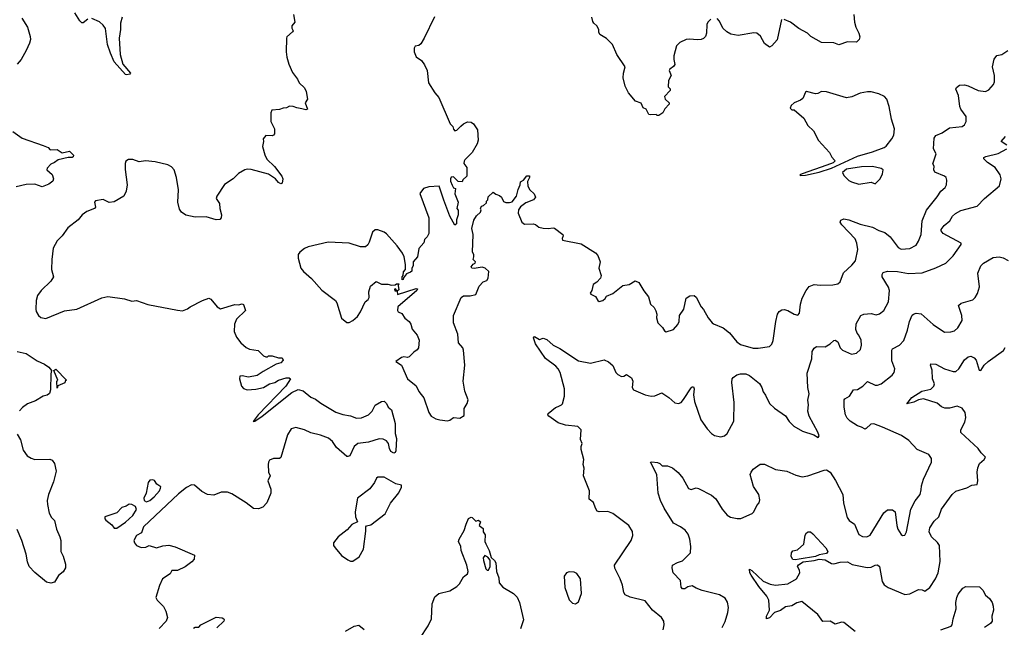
# Model space of a CAD drawing. Extents: x 2133461 to 2293071, y 753526 to 916327.
# Tile 366 of 459: x 2241704 to 2249625, y 850826 to 855714. Entities that reach past the tile are written whole.
import ezdxf

# ---------------------------------------------------------------- set-up
doc = ezdxf.new("R2010")
doc.units = 0

msp = doc.modelspace()

# ---------------------------------------------------------------- linework, layer by layer
at = {"layer": '0CON10XD'}
for points in [[(2241720.8, 855725), (2241768, 855655), (2241789.3, 855579.3), (2241790, 855555), (2241783.3, 855525), (2241756.2, 855465), (2241717.3, 855392.7), (2241684.1, 855355.9)], [(2243905.8, 855755.8), (2243918.8, 855695), (2243893.3, 855663.3), (2243893.3, 855645), (2243903.8, 855625), (2243898.8, 855615), (2243854.3, 855575.7), (2243850, 855565), (2243848.9, 855455), (2243853.1, 855413.1), (2243870, 855355), (2243898.8, 855288.8), (2243940, 855235), (2243952.5, 855205), (2243996.2, 855165), (2244009.2, 855135), (2244018.8, 855075), (2244000, 855045), (2244020, 854995), (2244005, 854990), (2243975, 854998), (2243933.9, 855003.9), (2243905, 855016.7), (2243875, 855017.5), (2243850, 855005), (2243825, 855003.3), (2243795, 854991.2), (2243733.9, 854986.1), (2243724.1, 854965.9), (2243724.1, 854894.1), (2243753.8, 854835), (2243753.3, 854796.7), (2243746.2, 854783.8), (2243735, 854780), (2243685, 854781.2), (2243664, 854755), (2243665.8, 854734.2), (2243656.2, 854695), (2243675.7, 854625.7), (2243693.2, 854593.2), (2243755, 854533.8), (2243813.8, 854455), (2243820, 854435), (2243815, 854400), (2243805, 854392.5), (2243785, 854403.3), (2243762.5, 854435), (2243705, 854472), (2243565, 854510), (2243535, 854512), (2243514.1, 854505.9), (2243465, 854477.5), (2243422.5, 854435), (2243351.7, 854388.3), (2243290.8, 854295), (2243285.8, 854275), (2243311.4, 854235), (2243313.8, 854195), (2243328.8, 854145), (2243325, 854120), (2243315, 854107.5), (2243285, 854103.3), (2243205, 854126.7), (2243115, 854126.2), (2243040.5, 854140.5), (2243006.1, 854166.1), (2242990.5, 854190.5), (2242976.2, 854245), (2242982.5, 854345), (2242965.6, 854445), (2242945.7, 854505), (2242925, 854530), (2242895, 854547.1), (2242795, 854570), (2242715, 854578), (2242665, 854571.2), (2242615, 854588.8), (2242580.7, 854589.3), (2242557.5, 854575), (2242551.7, 854558.3), (2242552.5, 854507.5), (2242569.2, 854385), (2242562, 854335), (2242541.2, 854295), (2242465, 854248), (2242425, 854244.2), (2242375, 854268.1), (2242314.5, 854255.5), (2242306.2, 854245), (2242313.3, 854205), (2242306.7, 854195), (2242245, 854170), (2242205.7, 854144.3), (2242174, 854105), (2242091.7, 854038.3), (2242046, 853974), (2242005, 853936), (2241974.4, 853875.6), (2241962.5, 853785), (2241958.8, 853705), (2241976.2, 853645), (2241955, 853611.2), (2241876, 853535), (2241848.6, 853495), (2241835.7, 853455), (2241833.1, 853385), (2241837.6, 853367.6), (2241854.2, 853335), (2241875, 853317.5), (2241915, 853310.8), (2242065, 853370.8), (2242165, 853385.6), (2242365, 853475.4), (2242413.8, 853486.2), (2242548.3, 853468.3), (2242605, 853450), (2242645, 853453.8), (2242735, 853422.5), (2242973.3, 853376.7), (2243013, 853373), (2243055, 853386.7), (2243075, 853403.3), (2243173.9, 853456.1), (2243225, 853472.5), (2243242.5, 853465), (2243293.6, 853403.6), (2243318.3, 853388.3), (2243435, 853422.5), (2243465, 853420), (2243495, 853427.5), (2243505, 853422.5), (2243520, 853375), (2243447.5, 853305), (2243433.3, 853265), (2243430, 853205), (2243449.5, 853159.5), (2243483.3, 853115), (2243526.4, 853076.4), (2243553.6, 853063.6), (2243621.7, 853051.7), (2243665, 853010), (2243683, 853003), (2243697, 853003), (2243705, 853010), (2243735, 853010), (2243785, 852992.5), (2243815, 852992.5), (2243822.5, 852975), (2243805, 852953.8), (2243768.3, 852941.7), (2243662.5, 852885), (2243615, 852851.2), (2243545, 852838.8), (2243495, 852850), (2243475, 852846.7), (2243472, 852825), (2243489.2, 852765), (2243505, 852748), (2243535, 852736.2), (2243605, 852740.8), (2243665, 852755.5), (2243715, 852783.8), (2243756, 852794), (2243785, 852813.1), (2243847.7, 852832.3), (2243873.3, 852833.3), (2243882.5, 852825), (2243845.7, 852765), (2243622.5, 852535), (2243582.5, 852482.5), (2243595, 852484), (2243653.8, 852525), (2243894.2, 852715.8), (2243945, 852738.1), (2243985, 852728), (2244046.8, 852676.8), (2244085, 852660.8), (2244128, 852628), (2244247.4, 852557.4), (2244305, 852537.1), (2244365, 852528), (2244415, 852509.2), (2244455, 852511.4), (2244510, 852535), (2244540.8, 852565), (2244565, 852612), (2244615, 852642.5), (2244635.8, 852645.8), (2244655, 852626.7), (2244667.7, 852597.7), (2244695.7, 852575), (2244724.2, 852465), (2244724.3, 852385), (2244735.5, 852345), (2244730.8, 852245), (2244725, 852232), (2244715, 852228), (2244690.9, 852240.9), (2244678, 852265), (2244670.8, 852305), (2244656.2, 852325), (2244628.5, 852338.5), (2244595, 852341.4), (2244510, 852315), (2244424.4, 852305.6), (2244395, 852280), (2244358.8, 852205), (2244345, 852198.8), (2244335, 852201.2), (2244253, 852273), (2244221.7, 852321.7), (2244187.7, 852347.7), (2244125, 852372), (2244045, 852389.2), (2243995.5, 852415.5), (2243925, 852432.9), (2243888, 852422), (2243857.5, 852375), (2243805, 852191.2), (2243795, 852182.9), (2243745.7, 852184.3), (2243715, 852170), (2243704.5, 852155.5), (2243701.9, 852135), (2243705.8, 852075), (2243718, 852045), (2243699.4, 852005), (2243723.9, 851936.1), (2243725.6, 851905), (2243692.4, 851827.6), (2243658.9, 851791.1), (2243625, 851779.4), (2243585, 851782.5), (2243525, 851828), (2243410.5, 851900.5), (2243375, 851914), (2243325, 851914.2), (2243265, 851888.9), (2243215.7, 851894.3), (2243168.5, 851918.5), (2243109.4, 851969.4), (2243085, 851970.9), (2243045, 851951.3), (2242981, 851899), (2242699.5, 851635), (2242683.6, 851586.4), (2242644.4, 851565), (2242623.3, 851525), (2242627.5, 851505), (2242644.1, 851484.1), (2242681.7, 851468.3), (2242718.3, 851471.7), (2242745, 851483.3), (2242805, 851466.2), (2242855, 851482), (2242905, 851485.8), (2242955, 851473.8), (2243110, 851405), (2243107.5, 851375), (2243088.3, 851351.7), (2243035, 851313.3), (2242975, 851283.3), (2242927.5, 851282.5), (2242913.9, 851256.1), (2242853.8, 851215), (2242827.7, 851162.3), (2242798.8, 851065), (2242810, 851045), (2242862.3, 850992.3), (2242880, 850955), (2242892.5, 850905), (2242882.5, 850875), (2242825, 850817.5)], [(2242252.3, 855717.7), (2242215, 855687.5), (2242205, 855687.5), (2242186.7, 855705), (2242148.7, 855768.7)], [(2242528.8, 855735), (2242516.2, 855685), (2242515.6, 855635), (2242504.5, 855565.5), (2242512, 855435), (2242533.3, 855355), (2242596.7, 855285), (2242590, 855275), (2242565, 855270), (2242555, 855272.5), (2242465, 855376.2), (2242433.6, 855445), (2242411.8, 855515), (2242393.7, 855643.7), (2242375, 855670.8), (2242345, 855697.5), (2242285, 855723.8)], [(2245041.7, 855738.3), (2244958.8, 855565), (2244930.7, 855519.3), (2244915, 855507.5), (2244885, 855500), (2244877.5, 855485), (2244877.5, 855455), (2244892.5, 855415), (2244936.4, 855386.4), (2244961.7, 855351.7), (2244982.5, 855305), (2244992.5, 855205), (2245043.3, 855125), (2245077, 855087), (2245167.5, 854875), (2245190, 854855), (2245193, 854833), (2245205, 854820), (2245220, 854825), (2245253.6, 854856.4), (2245275, 854877.5), (2245307, 854893), (2245335, 854890), (2245355, 854877.5), (2245387, 854827), (2245393.3, 854745), (2245383.9, 854716.1), (2245344, 854646), (2245285, 854587.5), (2245280, 854575), (2245278.3, 854558.3), (2245300, 854525), (2245300, 854455), (2245270, 854425), (2245265, 854410), (2245231.7, 854411.7), (2245195, 854450), (2245175, 854447.5), (2245170, 854435), (2245170, 854415), (2245183.3, 854383.3), (2245195, 854360), (2245210, 854355), (2245203.6, 854313.6), (2245231.2, 854245), (2245220, 854195), (2245231.7, 854181.7), (2245232.5, 854145), (2245217.5, 854105), (2245217, 854073), (2245205, 854060), (2245165, 854132.5), (2245115, 854262.5), (2245080, 854375), (2244995, 854370), (2244953.6, 854356.4), (2244923.3, 854315), (2244995, 854120), (2244996.2, 853995), (2244983, 853967), (2244960, 853945), (2244955, 853920), (2244916.4, 853873.6), (2244903.3, 853806.7)], [(2247265, 855717.5), (2247240, 855695), (2247233.3, 855675), (2247230, 855605), (2247220.7, 855579.3), (2247206.1, 855563.9), (2247186.1, 855553.9), (2247155, 855551.2), (2247095, 855558), (2247065.9, 855554.1), (2247015, 855530), (2246988.8, 855505), (2246965.9, 855424.1), (2246965.8, 855395), (2246975.7, 855354.3), (2246965, 855336.2), (2246934.1, 855315.9), (2246930, 855305), (2246946.2, 855265), (2246922.5, 855225), (2246920, 855175), (2246937, 855157), (2246937.5, 855145), (2246892.5, 855095), (2246897.5, 855075), (2246930, 855045), (2246930, 855035), (2246893.9, 854996.1), (2246877.5, 854965), (2246845, 854942.5), (2246832.5, 854942.5), (2246825, 854950), (2246775, 854947.5), (2246765, 854952.5), (2246743.3, 854993.3), (2246720, 855005), (2246703.3, 855043.3), (2246658.3, 855058.3), (2246602.5, 855125), (2246575, 855180), (2246559.2, 855245), (2246561.2, 855285), (2246576.2, 855335), (2246508, 855435), (2246472, 855515), (2246425, 855563.3), (2246398, 855578), (2246372.5, 855595), (2246363.6, 855613.6), (2246362.5, 855635), (2246347.5, 855665), (2246322.5, 855685), (2246315, 855700), (2246308, 855735)], [(2247833.8, 855716.2), (2247797, 855553), (2247755, 855503.3), (2247735, 855493.3), (2247695, 855521.2), (2247665, 855582.5), (2247635, 855606), (2247610.5, 855609.5), (2247485, 855586), (2247425, 855596.2), (2247392.5, 855615), (2247360, 855645), (2247335, 855702.5), (2247315, 855722.5)], [(2248414.3, 855755), (2248420, 855695), (2248429.4, 855655), (2248455.7, 855605), (2248462, 855575), (2248456.7, 855555), (2248435, 855533.8), (2248365, 855535.7), (2248295, 855510.8), (2248255, 855528.8), (2248155, 855530.8), (2248069.3, 855579.3), (2248041.2, 855605), (2247973, 855643), (2247905, 855692.9), (2247853.3, 855716.7)], [(2245165, 852493.3), (2245195, 852513.3), (2245245, 852507.5), (2245279.3, 852530.7), (2245280, 852585), (2245303.9, 852626.1), (2245311.2, 852655), (2245284.2, 852725), (2245270.8, 852805), (2245284, 852935), (2245274, 853055), (2245268, 853075), (2245235.5, 853115), (2245229.1, 853185), (2245192.9, 853275), (2245194.3, 853335), (2245255, 853480), (2245275, 853491.2), (2245327.7, 853492.3), (2245375, 853502.5), (2245399.3, 853570.7), (2245432.5, 853605), (2245463, 853617), (2245473.3, 853635), (2245477, 853687), (2245450, 853715), (2245425, 853723.3), (2245361.2, 853711.2), (2245342.5, 853715), (2245336.7, 853725), (2245352, 853748), (2245367.5, 853755), (2245370, 853765), (2245352.5, 853785), (2245357.5, 853805), (2245357.5, 853825), (2245347.5, 853845), (2245352.5, 853985), (2245342.5, 854035), (2245358.3, 854101.7), (2245380, 854135), (2245410, 854165), (2245417.5, 854185), (2245412.5, 854195), (2245420, 854215), (2245435, 854220), (2245458.3, 854241.7), (2245460, 854255), (2245470, 854265), (2245471.7, 854288.3), (2245513, 854327), (2245535, 854310), (2245565, 854300), (2245580, 854285), (2245595, 854252.5), (2245615, 854242.5), (2245645, 854242.5), (2245665, 854250), (2245702, 854295), (2245713, 854347), (2245730, 854385), (2245731.7, 854408.3), (2245756.4, 854423.6), (2245785, 854457.5), (2245805, 854457.5), (2245806.7, 854445), (2245788.8, 854411.2), (2245791.2, 854375), (2245808.8, 854345), (2245843.6, 854313.6), (2245852.5, 854285), (2245837.5, 854265), (2245775, 854241.2), (2245732.3, 854207.7), (2245715.7, 854185), (2245715, 854157.5), (2245744, 854085), (2245765, 854069.2), (2245835, 854070.8), (2245855, 854066), (2245880, 854045), (2245915, 854036.2), (2245955, 854034.3), (2245995, 854040.8), (2246006.8, 854036.8), (2246073.3, 853985), (2246076.2, 853975), (2246067.5, 853955), (2246071.2, 853941.2), (2246221.7, 853911.7), (2246337.3, 853837.3), (2246355, 853817.5), (2246373.8, 853765), (2246362, 853715), (2246383.3, 853655), (2246376.4, 853633.6), (2246346.4, 853603.6), (2246317.5, 853585), (2246307.5, 853535), (2246292.5, 853515), (2246300, 853505), (2246336.4, 853486.4), (2246353.9, 853453.9), (2246367, 853447), (2246396.1, 853453.9), (2246415, 853470), (2246425, 853490), (2246475, 853511.2), (2246555, 853576.7), (2246606.4, 853583.6), (2246655, 853612.5), (2246685, 853600), (2246725, 853532.5), (2246764, 853485), (2246778.8, 853425), (2246807.5, 853397.5), (2246821.7, 853371.7), (2246828.8, 853345), (2246826.2, 853315), (2246836.7, 853275), (2246875, 853237.5), (2246890.7, 853210.7), (2246905, 853202.5), (2246965, 853221.2), (2246997.9, 853262.1), (2247009.2, 853285), (2247012, 853335), (2247046, 853385), (2247066.4, 853473.6), (2247095, 853492.5), (2247130, 853495), (2247145, 853482.5), (2247185.8, 853405), (2247205, 853383.8), (2247242.9, 853315), (2247275, 853276.2), (2247286.1, 853266.1), (2247364.1, 853234.1), (2247415, 853196.2), (2247472.2, 853122.2), (2247501.7, 853101.7), (2247605, 853072.5), (2247645, 853072), (2247735.7, 853084.3), (2247755.7, 853104.3), (2247766.8, 853133.2), (2247786.7, 853285), (2247800.8, 853345), (2247814.3, 853365.7), (2247835, 853380), (2247855, 853382), (2247882.5, 853375), (2247935, 853343.8), (2247965, 853337.5), (2247976.4, 853353.6), (2247986, 853425), (2248000, 853475), (2248030, 853535), (2248055, 853568.8), (2248095.9, 853584.1), (2248145, 853577.5), (2248245, 853580.8), (2248285, 853590), (2248303.8, 853605), (2248331.2, 853678.8), (2248399.7, 853740.3), (2248428, 853775), (2248446.5, 853865), (2248439.1, 853915), (2248425, 853952), (2248317.5, 854065), (2248306, 854085), (2248309.5, 854100.5), (2248335, 854111.9), (2248375, 854104.5), (2248465, 854069.1), (2248565, 854045.6), (2248615, 854019.2), (2248663, 854003), (2248706.6, 853966.6), (2248772, 853882), (2248795, 853868.6), (2248865, 853874.3), (2248915, 853900.8), (2248935, 853931.2), (2248955.6, 853985), (2248965.5, 854095), (2248998, 854182), (2249085, 854288), (2249114.4, 854335.6), (2249148.8, 854365), (2249161.2, 854385), (2249163.6, 854423.6), (2249156.7, 854445), (2249145, 854456.2), (2249065, 854487.5), (2249057.5, 854505), (2249060, 854535), (2249050, 854555), (2249076.2, 854635), (2249056.2, 854675), (2249060.3, 854759.7), (2249075, 854781.2), (2249125, 854804), (2249185, 854842.9), (2249285.6, 854854.4), (2249305, 854868.8), (2249319.2, 854895), (2249319.2, 854935), (2249274.6, 854994.6), (2249266.7, 855015), (2249256.9, 855105), (2249236.2, 855155), (2249241.2, 855168.8), (2249265, 855186.2), (2249305, 855188.6), (2249335, 855181.4), (2249415, 855143.1), (2249474.1, 855135.9), (2249501.2, 855148.8), (2249538.3, 855191.7), (2249546.4, 855213.6), (2249545.9, 855265.9), (2249530, 855335), (2249543.9, 855396.1), (2249565, 855426.7), (2249605.9, 855434.1), (2249654.2, 855465.8)], [(2247985, 854460), (2248025, 854464), (2248135, 854488), (2248235, 854518.8), (2248445, 854617.1), (2248565, 854650.8), (2248658.8, 854685), (2248674.4, 854695.6), (2248721.2, 854755), (2248737.5, 854785), (2248742.5, 854835), (2248718, 854915), (2248700, 855015), (2248680, 855075), (2248662.5, 855095), (2248615, 855118.8), (2248555, 855133.8), (2248525, 855133.8), (2248465, 855124.2), (2248397.4, 855092.6), (2248355, 855085.8), (2248195, 855133.8), (2248153.9, 855136.1), (2248125, 855120), (2248105, 855118.8), (2248035, 855137.5), (2248025, 855130), (2248005, 855080), (2247984.3, 855065.7), (2247933.9, 855046.1), (2247910, 855025), (2247901.7, 855001.7), (2247915, 854990), (2247935, 854990), (2248013, 854923), (2248043.9, 854863.9), (2248090.7, 854820.7), (2248131.2, 854741.2), (2248220, 854645), (2248237.7, 854607.7), (2248260, 854585), (2248262.5, 854575), (2248247.7, 854562.3), (2248197.3, 854542.7), (2248000, 854475), (2247980, 854465), (2247985, 854460)], [(2241648, 854815), (2241725, 854760.8), (2241892.1, 854702.1), (2241932.5, 854685), (2241948.3, 854668.3), (2242005, 854669.4), (2242045, 854644.2), (2242105, 854656.4), (2242137.3, 854625), (2242135, 854610), (2242125.5, 854604.5), (2242094.4, 854605.6), (2242014.5, 854585.5), (2241985, 854563.8), (2241955, 854552.5), (2241925, 854520), (2241922.5, 854505), (2241965, 854467.5), (2241976.7, 854435), (2241970, 854415), (2241939.5, 854390.5), (2241885, 854369.2), (2241825, 854390.8), (2241755, 854389.2), (2241675, 854370)], [(2249646.7, 854705), (2249600, 854735), (2249635, 854773.3)], [(2246534.3, 851215), (2246493, 851303), (2246489.4, 851325), (2246624, 851525), (2246638, 851565), (2246635, 851597.5), (2246605, 851646.2), (2246475, 851742.5), (2246435, 851757.5), (2246365, 851756), (2246350.6, 851760.6), (2246335.8, 851785), (2246320.7, 851830.7), (2246286.4, 851856.4), (2246288.1, 851925), (2246239.2, 852045), (2246244.2, 852105), (2246238, 852135), (2246241.2, 852175), (2246220, 852255), (2246220.7, 852279.3), (2246230, 852305), (2246216.4, 852336.4), (2246221.2, 852415), (2246195, 852441.2), (2246095, 852450.8), (2246035, 852470), (2245960, 852525), (2245953.3, 852535), (2245956.7, 852545), (2246015, 852594), (2246035, 852602.5), (2246063.3, 852615), (2246072, 852625), (2246086.2, 852685), (2246085.8, 852745), (2246051.9, 852875), (2246037.1, 852905), (2246016.3, 852926.3), (2245935, 852988.8), (2245855, 853107.5), (2245837.5, 853155), (2245845, 853166.7), (2245885, 853142.5), (2245915, 853152.5), (2245945, 853142.5), (2245995, 853096.2), (2246048.7, 853068.7), (2246198.7, 852968.7), (2246295, 852950.8), (2246405, 852977.5), (2246441.2, 852961.2), (2246475, 852931.2), (2246499.2, 852875), (2246515, 852860), (2246545, 852842.5), (2246565, 852846.7), (2246585, 852860), (2246625, 852833.3), (2246636.5, 852805), (2246630.6, 852755), (2246643.3, 852735), (2246735.6, 852695.6), (2246785, 852684.4), (2246815, 852687.1), (2246871.2, 852711.2), (2246925, 852675.8), (2246975, 852630.8), (2247005, 852626), (2247024.3, 852635.7), (2247045, 852658.8), (2247105, 852753.3), (2247115, 852761.2), (2247125, 852760), (2247130, 852745), (2247124.2, 852695), (2247133.3, 852643.3), (2247185, 852496), (2247235, 852422.5), (2247269.2, 852385), (2247295, 852370), (2247345, 852359.4), (2247374.3, 852365.7), (2247395.5, 852384.5), (2247449.1, 852485), (2247451.1, 852635), (2247432, 852795), (2247436.2, 852825), (2247443.3, 852835), (2247473, 852857), (2247504.2, 852865.8), (2247545, 852864.2), (2247575, 852852.9), (2247657, 852787), (2247675.6, 852755), (2247685, 852720), (2247703.1, 852693.1), (2247735, 852626.7), (2247777.7, 852587.7), (2247865, 852527.5), (2247895, 852482.5), (2247932.5, 852445), (2248002.5, 852405), (2248093.6, 852373.6), (2248128.3, 852351.7), (2248136.7, 852365), (2248126.2, 852395), (2248055.8, 852525), (2248045.7, 852565.7), (2248050, 852615), (2248044.1, 852654.1), (2248055.7, 852705), (2248045.7, 852755), (2248038.3, 852871.7), (2248075.5, 852985), (2248079.4, 853045), (2248095, 853072), (2248115, 853085.8), (2248185, 853081.9), (2248224.5, 853105.5), (2248255, 853134), (2248265, 853135.8), (2248285, 853121.2), (2248305.8, 853075), (2248324.5, 853054.5), (2248395, 853024.3), (2248435, 853030), (2248468, 853062), (2248477.1, 853095), (2248472.9, 853135), (2248455.8, 853175), (2248442.1, 853192.1), (2248431.2, 853221.2), (2248433.4, 853266.6), (2248471.2, 853335), (2248495, 853345.7), (2248555, 853350), (2248595, 853340.8), (2248621.7, 853348.3), (2248655.5, 853374.5), (2248694.3, 853445), (2248701.5, 853535), (2248692.2, 853562.2), (2248643.5, 853645), (2248641.9, 853665), (2248649.7, 853680.3), (2248685, 853691.5), (2248765, 853689.6), (2248855, 853671.8), (2248965, 853678.6), (2249075, 853718.6), (2249155, 853756), (2249214, 853815), (2249278.8, 853905), (2249278.8, 853915), (2249132.5, 853995), (2249117.3, 854015), (2249116.7, 854025), (2249141.7, 854058.3), (2249186.2, 854095), (2249207.7, 854132.3), (2249233.3, 854155), (2249275, 854178.8), (2249405.5, 854214.5), (2249465, 854275.6), (2249586.7, 854376.7), (2249600.8, 854435), (2249592, 854465), (2249552.5, 854525), (2249488.9, 854565), (2249460, 854595), (2249460, 854605), (2249475.4, 854614.6), (2249575, 854636.7), (2249646.7, 854675)], [(2248455, 854391.2), (2248555, 854407.5), (2248585, 854392.5), (2248627.1, 854432.9), (2248645.8, 854474.2), (2248650, 854505), (2248635, 854517.5), (2248565, 854533.3), (2248475, 854529.6), (2248355, 854510.6), (2248323.8, 854485), (2248335, 854460), (2248375, 854420), (2248395, 854410), (2248455, 854391.2)], [(2244903.3, 853806.7), (2244870, 853765), (2244870, 853735), (2244860, 853715), (2244858.3, 853691.7), (2244848.3, 853681.7), (2244815, 853670), (2244791.7, 853638.3), (2244790, 853625), (2244781.7, 853621.7), (2244780, 853645), (2244790, 853655), (2244792.5, 853685), (2244807.5, 853705), (2244807.5, 853745), (2244796.4, 853806.4), (2244783.3, 853835), (2244740, 853895), (2244655, 853990), (2244635.9, 854005.9), (2244585, 854023.3), (2244565, 854022.5), (2244542.5, 854005), (2244516.7, 853925), (2244505, 853902.5), (2244485, 853887.5), (2244445, 853886.7), (2244353.6, 853916.4), (2244186.1, 853923.9), (2244024.2, 853885.8), (2243995, 853873.3), (2243957.5, 853845), (2243943.3, 853825), (2243943.6, 853796.4), (2243966.7, 853715), (2243988.3, 853688.3), (2244052.7, 853632.7), (2244135, 853538.8), (2244245, 853453.8), (2244256, 853435), (2244294.1, 853314.1), (2244335, 853277.5), (2244355, 853278.8), (2244385, 853294.3), (2244420.8, 853325), (2244446.7, 853365), (2244483.3, 853445), (2244506.4, 853463.6), (2244515, 853480), (2244513.8, 853525), (2244525, 853570), (2244573, 853607), (2244615, 853587.5), (2244665, 853587.5), (2244695, 853577.5), (2244725, 853580), (2244735, 853590), (2244755, 853590), (2244750, 853575), (2244755, 853540), (2244740, 853530), (2244728.3, 853548.3), (2244720, 853545), (2244721.7, 853531.7), (2244740, 853530), (2244743.6, 853503.6), (2244895, 853552.5), (2244905, 853550), (2244900, 853535), (2244746.7, 853405), (2244743.3, 853375), (2244750, 853365), (2244779.3, 853349.3), (2244803.6, 853313.6), (2244836.7, 853285), (2244850, 853265), (2244862.5, 853225), (2244902.5, 853175), (2244916.7, 853135), (2244912.5, 853075), (2244903, 853057), (2244875, 853040), (2244838.3, 853001.7), (2244825, 852996.7), (2244795, 853002.5), (2244775, 852997.5), (2244730, 852965), (2244776.7, 852935), (2244824.2, 852824.2), (2244895, 852768.8), (2244915, 852723.3), (2244935, 852698), (2244955, 852673.3), (2244996.2, 852555), (2245014.1, 852524.1), (2245052.3, 852502.3), (2245085, 852493.8), (2245145, 852486.7), (2245165, 852493.3)], [(2247356.4, 850823.6), (2247378.2, 850871.8), (2247401.4, 850945), (2247405.7, 850985), (2247398.8, 851028.8), (2247379.7, 851059.7), (2247335, 851086), (2247195, 851121.4), (2247145, 851140), (2247115, 851158.8), (2247079.5, 851150.5), (2247055, 851136.2), (2247035, 851136.7), (2247025, 851150), (2247021.2, 851201.2), (2246961.4, 851265), (2246952.5, 851305), (2246955, 851326.7), (2246995, 851348), (2247035, 851360), (2247100, 851425), (2247104, 851475), (2247094.2, 851535), (2247082.5, 851575), (2247057.6, 851607.6), (2247021.2, 851635), (2246963.3, 851663.3), (2246888.1, 851785), (2246858.8, 851845), (2246840, 851905), (2246830, 852055), (2246783.3, 852145), (2246780, 852155), (2246788.3, 852158.3), (2246835, 852152.5), (2246855, 852142.5), (2246873.6, 852123.6), (2246915, 852124), (2246955, 852110), (2247002.1, 852072.1), (2247040, 852025), (2247085, 851942.5), (2247105, 851933.3), (2247145, 851946.7), (2247165, 851943.8), (2247268.7, 851888.7), (2247305, 851860), (2247356.2, 851775), (2247395, 851728.8), (2247422.7, 851712.7), (2247475, 851701.2), (2247505, 851701.2), (2247597.5, 851742.5), (2247610, 851755), (2247633.9, 851806.1), (2247653.6, 851826.4), (2247657.7, 851852.3), (2247650, 851895), (2247607.4, 851957.4), (2247581.8, 852055), (2247587.8, 852075), (2247605, 852099.2), (2247661.7, 852138.3), (2247695, 852137.5), (2247785, 852095.7), (2247875, 852081.2), (2247948.8, 852048.8), (2247997.7, 852037.7), (2248045.6, 852044.4), (2248175, 852090.8), (2248195, 852092), (2248223.2, 852073.2), (2248266.4, 852006.4), (2248325.5, 851895.5), (2248331.4, 851825), (2248360.3, 851710.3), (2248376.7, 851685), (2248420, 851655), (2248455, 851573.8), (2248485, 851556), (2248520, 851555), (2248545, 851566.2), (2248655, 851746.2), (2248685, 851771.2), (2248725, 851770), (2248745.8, 851755.8), (2248759.2, 851645), (2248768, 851615), (2248795, 851571.2), (2248805, 851563.8), (2248825, 851566.7), (2248839.2, 851595), (2248873.3, 851775), (2248907.2, 851842.8), (2248947.8, 851895), (2248957.6, 851932.4), (2248958.5, 851965), (2248975, 852016.7), (2249039.2, 852155), (2249038.8, 852185), (2249017, 852217), (2248925, 852256), (2248858.3, 852328.3), (2248799.1, 852369.1), (2248645, 852437.3), (2248575, 852461.5), (2248550.6, 852459.4), (2248515, 852424), (2248505, 852421.2), (2248477.3, 852437.3), (2248445, 852446.2), (2248385, 852484), (2248359.7, 852509.7), (2248347.5, 852535), (2248335.9, 852595.9), (2248336.2, 852655), (2248342.5, 852665), (2248380, 852685), (2248412.5, 852735), (2248445, 852740), (2248486.7, 852765), (2248525, 852804), (2248585, 852773.1), (2248605, 852773.3), (2248634.6, 852785.4), (2248723.1, 852855), (2248738.9, 852875), (2248745.6, 852905), (2248719.2, 852969.2), (2248719.4, 853055), (2248726.2, 853065), (2248781.4, 853095), (2248817.1, 853132.9), (2248846.2, 853215), (2248863.3, 853286.7), (2248885, 853335.8), (2248895, 853345.6), (2248917.4, 853352.6), (2248955, 853346.5), (2249052.1, 853262.1), (2249145, 853201.4), (2249195, 853203.1), (2249225, 853211.4), (2249250, 853235), (2249285.6, 853295), (2249284.4, 853335), (2249255.8, 853415), (2249276.8, 853433.2), (2249370.8, 853459.2), (2249391.7, 853478.3), (2249410, 853510), (2249425.6, 853565), (2249412.5, 853675), (2249437.5, 853735), (2249458, 853755), (2249535, 853801.4), (2249585, 853806.4), (2249615, 853797.8)], [(2249615, 853797.8), (2249655, 853776)], [(2241684.4, 853044.4), (2241755, 853028.6), (2241845, 852968.6), (2241905, 852943.5), (2241938.8, 852918.8), (2241960.6, 852890.6), (2241953.5, 852865), (2241952.7, 852737.3), (2241942.9, 852707.1), (2241926.5, 852693.5), (2241893.3, 852685), (2241831, 852649), (2241768.1, 852625), (2241727.5, 852595), (2241701.9, 852568.1)], [(2248425, 850793.3), (2248334.1, 850865.9), (2248315, 850868.6), (2248265, 850852), (2248225, 850876.2), (2248165, 850872.5), (2248125, 850930), (2247995, 851032.5), (2247955, 851023.8), (2247915, 850998), (2247865, 850989.4), (2247825, 850961.4), (2247777.5, 850945), (2247735, 850901.2), (2247712.5, 850895), (2247710.8, 850915), (2247736.9, 850965), (2247730.6, 851045), (2247715.4, 851075.4), (2247650.9, 851155), (2247589.4, 851245), (2247577.1, 851265), (2247575, 851292.5), (2247595, 851284), (2247685, 851196), (2247741.7, 851171.7), (2247785.6, 851164.4), (2247883.6, 851176.4), (2247954.2, 851215), (2247980, 851265), (2247977.1, 851285), (2247962.2, 851315), (2247970.4, 851329.6), (2248008, 851352), (2248095, 851362.1), (2248135, 851373.1), (2248185, 851367.8), (2248235, 851339.2), (2248254.1, 851335.9), (2248305, 851350.6), (2248363, 851353), (2248400.2, 851330.2), (2248522.3, 851307.7), (2248555, 851310), (2248585, 851326.7), (2248605, 851329.4), (2248620.8, 851315), (2248643.3, 851193.3), (2248658.8, 851168.8), (2248690, 851145), (2248825, 851090), (2248865, 851094.3), (2248935, 851129.2), (2248965, 851126.2), (2248985, 851116.7), (2249025, 851146.2), (2249071.5, 851215), (2249091.8, 851265), (2249108.7, 851355), (2249103.6, 851485), (2249088.3, 851508.3), (2249038.9, 851555), (2249021.9, 851595), (2249025, 851626.7), (2249059.7, 851680.3), (2249098, 851715), (2249120, 851775), (2249206.7, 851895), (2249235, 851920), (2249325, 851948.8), (2249365, 851970), (2249407.5, 851975), (2249411.2, 852005), (2249405.5, 852075), (2249412.1, 852107.9), (2249426.9, 852143.1), (2249464, 852175), (2249473.8, 852195), (2249438.7, 852228.7), (2249415.4, 852265.4), (2249274.4, 852394.4), (2249275.6, 852415), (2249306.5, 852475), (2249316.9, 852515), (2249309.7, 852555), (2249285, 852587.5), (2249245, 852605.4), (2249185, 852588.5), (2249147.8, 852587.8), (2249119.1, 852599.1), (2249085, 852629.4), (2248975, 852662.9), (2248933.9, 852656.1), (2248897.5, 852637.5), (2248840, 852625), (2248882.5, 852675), (2248962, 852725), (2249035, 852740.6), (2249058.6, 852765), (2249063.1, 852785), (2249047.9, 852825), (2249045.6, 852895.6), (2249031.2, 852935), (2249035, 852946.2), (2249075, 852944), (2249145, 852906), (2249215, 852884.2), (2249235, 852884), (2249258, 852905), (2249305, 852978), (2249335, 853002), (2249355, 853006), (2249383.3, 852995), (2249398.8, 852975), (2249423.3, 852895), (2249435, 852892.5), (2249463.8, 852935), (2249494.5, 852965.5), (2249618, 853052), (2249632, 853078)], [(2242005, 852750), (2242003.6, 852803.6), (2242010, 852815), (2241978.8, 852891.2), (2241995, 852901.4), (2242080, 852815), (2242070, 852805), (2242068.3, 852791.7), (2242011.7, 852768.3), (2242005, 852750)], [(2241685, 852380), (2241712, 852335), (2241732.1, 852252.1), (2241764, 852205), (2241795.7, 852185.7), (2241825, 852177.1), (2241947.5, 852177.5), (2241965, 852170), (2241983.9, 852143.9), (2241998.3, 852081.7), (2241976.2, 851995), (2241935.8, 851895), (2241926, 851845), (2241928, 851815), (2241942, 851745), (2241959.7, 851709.7), (2241984.2, 851684.2), (2241999.2, 851615), (2242027.5, 851555), (2242034.2, 851525), (2242034, 851435), (2242055, 851397.5), (2242074, 851335), (2242072, 851305), (2242055, 851272.5), (2242017, 851243), (2241985, 851188.6), (2241955, 851181.9), (2241920.3, 851190.3), (2241825, 851265.8), (2241780, 851315), (2241766.1, 851353.9), (2241757.1, 851415), (2241722.5, 851525), (2241685, 851613.3)], [(2242725, 851834.5), (2242750.8, 851845), (2242785.6, 851875), (2242828.8, 851925), (2242837.5, 851945), (2242840, 851955), (2242807, 851977), (2242787.7, 852007.7), (2242775, 852013.3), (2242751.7, 852008.3), (2242738.3, 851991.7), (2242721.2, 851905), (2242702, 851865), (2242706, 851845), (2242725, 851834.5)], [(2244385, 851357.5), (2244435.9, 851394.1), (2244471.2, 851455), (2244488.3, 851598.3), (2244487.5, 851635), (2244495, 851642.5), (2244528.8, 851651.2), (2244645, 851740), (2244685.9, 851824.1), (2244753.6, 851906.4), (2244777, 851953), (2244775, 851970), (2244730.5, 851980.5), (2244636.7, 852035), (2244585.7, 852034.3), (2244574, 852025), (2244559.7, 851990.3), (2244520.9, 851939.1), (2244422.5, 851865), (2244403.8, 851755), (2244406.7, 851715), (2244422.5, 851675), (2244375, 851652.5), (2244339.5, 851610.5), (2244267.5, 851555), (2244230, 851505), (2244230, 851485), (2244242.5, 851465), (2244293.6, 851403.6), (2244345, 851367.5), (2244365, 851357.5), (2244385, 851357.5)], [(2242485, 851623.3), (2242555, 851671.1), (2242615.4, 851725), (2242645, 851772.5), (2242635, 851796.7), (2242605, 851814), (2242584.5, 851815.5), (2242560, 851800), (2242525, 851788.8), (2242485, 851747.5), (2242390, 851715), (2242388.3, 851698.3), (2242397, 851687), (2242445, 851650), (2242465, 851623.8), (2242485, 851623.3)], [(2244924, 850735), (2244991.1, 850838.9), (2245016.4, 850893.6), (2245022.5, 851015), (2245045, 851071.4), (2245075, 851097.3), (2245165, 851118.5), (2245222, 851155), (2245242.9, 851175), (2245275, 851231.2), (2245308, 851255), (2245312.5, 851275), (2245300, 851325), (2245256.2, 851445), (2245253.3, 851475), (2245233.3, 851515), (2245238.8, 851535), (2245279.2, 851605), (2245296.7, 851656.7), (2245315, 851700), (2245335, 851712.5), (2245345, 851710), (2245375, 851680), (2245395, 851686.7), (2245410, 851675), (2245400, 851645), (2245431.7, 851621.7), (2245433, 851593), (2245449.3, 851569.3), (2245446.7, 851515), (2245453, 851497), (2245480, 851445), (2245496.4, 851386.4), (2245525, 851362.5), (2245534.1, 851344.1), (2245539.4, 851275), (2245558.8, 851225), (2245561.2, 851185), (2245589.7, 851149.7), (2245677.3, 851097.3), (2245707.3, 851067.3), (2245726, 851025), (2245756.2, 850885), (2245733.3, 850815)], [(2247945, 851367.7), (2247925, 851372.1), (2247911.6, 851395), (2247913.8, 851426.2), (2247925, 851442), (2247960.7, 851449.3), (2248012.5, 851495), (2248023.6, 851566.4), (2248033.3, 851585), (2248045.9, 851594.1), (2248065, 851592.9), (2248085, 851577.9), (2248189.7, 851465), (2248205.3, 851435), (2248195, 851419.1), (2248135, 851407.9), (2248105, 851394.3), (2247975, 851374.5), (2247945, 851367.7)], [(2245465, 851286.2), (2245475, 851286.7), (2245489.2, 851315), (2245490, 851365), (2245471.4, 851391.4), (2245445, 851404), (2245434, 851386), (2245435, 851363.3), (2245455, 851296.7), (2245465, 851286.2)], [(2246175, 851013.8), (2246198.3, 851031.7), (2246223, 851097), (2246215.8, 851215), (2246185, 851260), (2246165, 851270), (2246125, 851273.3), (2246102.5, 851265), (2246083.6, 851236.4), (2246090, 851145), (2246125, 851047.5), (2246151.2, 851021.2), (2246175, 851013.8)], [(2246880, 850805), (2246888.8, 850845), (2246886, 850875), (2246866.2, 850905), (2246794.5, 850964.5), (2246735, 851040), (2246615, 851067.1), (2246575, 851088), (2246564.2, 851105), (2246554.3, 851165), (2246534.3, 851215)], [(2249115, 850806.4), (2249197.1, 850835), (2249205, 850846.7), (2249212.5, 850895), (2249238.1, 850975), (2249234.2, 851025), (2249243, 851067), (2249255, 851093.3), (2249290.3, 851139.7), (2249315, 851153.3), (2249425, 851152.5), (2249453.6, 851123.6), (2249472.5, 851085), (2249505, 851057.5), (2249526.7, 851025), (2249536.7, 850995), (2249537.5, 850965), (2249526, 850915), (2249526.2, 850875), (2249513.3, 850856.7), (2249465.8, 850824.2)], [(2243101.2, 850818.8), (2243115, 850826.2), (2243145, 850827.5), (2243162.5, 850845), (2243285, 850907.5), (2243331.7, 850901.7), (2243347.5, 850895), (2243350, 850885), (2243345.9, 850874.1), (2243288.8, 850821.2)], [(2244324.5, 850795.5), (2244395, 850834.3), (2244432.5, 850842.5), (2244475, 850808.8)]]:
    msp.add_lwpolyline(points, dxfattribs=at)

doc.saveas('drawing.dxf')
